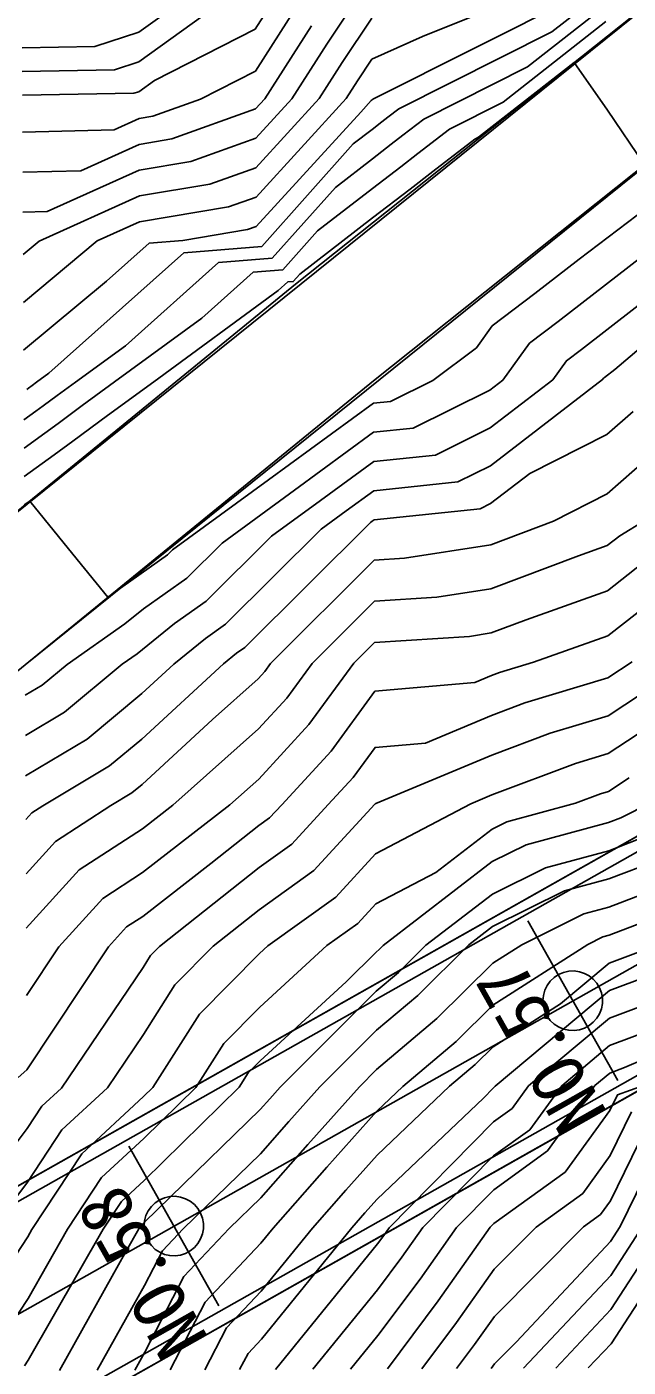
# Model space of a CAD drawing. Extents: x 42655 to 43811, y -141820 to -141156.
# Drawn here: x 42961.1 to 42987.4, y -141512.7 to -141454.2 of the extents above; entities that cross this region are included whole.
import ezdxf

# ---------------------------------------------------------------- set-up
doc = ezdxf.new("R2010")
doc.units = 0
for name, color, linetype in [('D-BMK-HTXT_1', 7, 'Continuous'), ('D-BMK_1', 7, 'Continuous'), ('D-STR-STR2トンネル', 7, 'Continuous'), ('ZE_HICN', 7, 'Continuous'), ('ZE_LWCN', 7, 'Continuous'), ('地形', 7, 'Continuous'), ('現況道路ﾊｯﾁ', 7, 'Continuous'), ('着色', 7, 'Continuous')]:
    doc.layers.add(name, color=color, linetype=linetype)

msp = doc.modelspace()

# ---------------------------------------------------------------- linework, layer by layer
at = {"layer": 'D-BMK-HTXT_1'}
for p, q in [((42986.927, -141500.205), (42982.994, -141493.239)), ((42969.512, -141510.04), (42965.579, -141503.074))]:
    msp.add_line(p, q, dxfattribs=at)
for points in [[(42983.66, -141496.722), (42983.681, -141496.954), (42983.743, -141497.179), (42983.844, -141497.389), (42983.981, -141497.577), (42984.15, -141497.738), (42984.344, -141497.867), (42984.559, -141497.958), (42984.786, -141498.01), (42985.019, -141498.021), (42985.25, -141497.989), (42985.471, -141497.917), (42985.677, -141497.807), (42985.859, -141497.662), (42986.012, -141497.486), (42986.132, -141497.286), (42986.214, -141497.068), (42986.255, -141496.839), (42986.255, -141496.606), (42986.214, -141496.376), (42986.132, -141496.158), (42986.012, -141495.958), (42985.859, -141495.782), (42985.677, -141495.637), (42985.471, -141495.527), (42985.25, -141495.455), (42985.019, -141495.423), (42984.786, -141495.434), (42984.559, -141495.486), (42984.344, -141495.577), (42984.15, -141495.706), (42983.981, -141495.867), (42983.844, -141496.055), (42983.743, -141496.265), (42983.681, -141496.49), (42983.66, -141496.722)], [(42966.245, -141506.557), (42966.266, -141506.789), (42966.328, -141507.013), (42966.429, -141507.223), (42966.566, -141507.412), (42966.735, -141507.573), (42966.929, -141507.701), (42967.144, -141507.793), (42967.371, -141507.845), (42967.604, -141507.855), (42967.835, -141507.824), (42968.056, -141507.752), (42968.262, -141507.642), (42968.444, -141507.496), (42968.597, -141507.321), (42968.717, -141507.121), (42968.799, -141506.902), (42968.84, -141506.673), (42968.84, -141506.44), (42968.799, -141506.211), (42968.717, -141505.993), (42968.597, -141505.792), (42968.444, -141505.617), (42968.262, -141505.472), (42968.056, -141505.361), (42967.835, -141505.289), (42967.604, -141505.258), (42967.371, -141505.268), (42967.144, -141505.32), (42966.929, -141505.412), (42966.735, -141505.54), (42966.566, -141505.701), (42966.429, -141505.89), (42966.328, -141506.1), (42966.266, -141506.324), (42966.245, -141506.557)]]:
    msp.add_lwpolyline(points, dxfattribs=at)
at = {"layer": 'D-BMK_1'}
msp.add_lwpolyline([(43137.071, -141410.824), (43136.635, -141411.07), (43136.2, -141411.316), (43135.765, -141411.561), (43135.329, -141411.807), (43134.894, -141412.053), (43134.458, -141412.299), (43134.023, -141412.544), (43133.587, -141412.79), (43133.152, -141413.036), (43132.717, -141413.282), (43132.281, -141413.528), (43131.846, -141413.773), (43131.41, -141414.019), (43130.975, -141414.265), (42932.715, -141526.226)], dxfattribs=at)
at = {"layer": 'D-STR-STR2トンネル'}
for p, q in [((43087.053, -141433.469), (42774.793, -141609.807)), ((43087.348, -141433.992), (42775.088, -141610.33)), ((43091.527, -141441.393), (42779.268, -141617.731)), ((43091.822, -141441.915), (42779.563, -141618.253))]:
    msp.add_line(p, q, dxfattribs=at)
at = {"layer": 'ZE_HICN'}
for points in [[(43006.71, -141452.769), (43004.059, -141454.257), (43000.124, -141456.412), (42998.751, -141457.226), (42996.559, -141458.373), (42994.657, -141459.556), (42992.807, -141460.57), (42990.905, -141462.012), (42989.889, -141462.783), (42988.452, -141463.873), (42984.321, -141467.072), (42983.069, -141468.02), (42981.913, -141469.63), (42981.349, -141470.063), (42977.988, -141471.73), (42976.27, -141471.91), (42972.813, -141474.435), (42969.652, -141476.744), (42968.115, -141478.27), (42966.224, -141479.61), (42965.406, -141480.272), (42962.885, -141482.045), (42961.798, -141482.947), (42961.059, -141483.388)], [(42986.379, -141452.606), (42984.049, -141454.431), (42977.363, -141457.794), (42976.891, -141458.158), (42976.631, -141458.359), (42976.208, -141458.685), (42975.383, -141459.322), (42971.389, -141463.794), (42967.977, -141464.079), (42962.095, -141469.331), (42961.557, -141469.726), (42961.357, -141469.872), (42961.207, -141469.982), (42961.126, -141470.042)], [(42973.56, -141454.162), (42971.517, -141457.354), (42971.116, -141457.792), (42967.462, -141459.102), (42966.035, -141459.34), (42963.481, -141460.49), (42960.952, -141460.554)], [(42988.111, -141475.764), (42987.013, -141476.43), (42986.469, -141476.855), (42985.211, -141477.304), (42981.39, -141478.742), (42979.031, -141479.11), (42976.304, -141479.287), (42973.591, -141481.995), (42972.482, -141483.509), (42971.242, -141484.857), (42967.51, -141488.186), (42966.174, -141489.222), (42963.412, -141491.012), (42961.106, -141493.549)], [(42990.353, -141483.412), (42986.512, -141485.932), (42985.077, -141486.364), (42981.432, -141487.739), (42980.509, -141488.125), (42976.356, -141490.308), (42974.615, -141492.195), (42971.648, -141494.329), (42971.288, -141494.659), (42968.661, -141497.309), (42966.623, -141500.515), (42966.229, -141500.902), (42963.524, -141503.402), (42961.355, -141506.703), (42961.17, -141507.026), (42959.037, -141510.274)], [(42989.396, -141491.545), (42986.543, -141492.636), (42985.444, -141492.931), (42982.735, -141494.277), (42981.467, -141495.085), (42979.029, -141497.492), (42976.4, -141499.718), (42975.645, -141500.473), (42973.4, -141502.995), (42971.338, -141505.327), (42969.962, -141506.662), (42967.984, -141508.752), (42966.281, -141512.057), (42965.842, -141512.844)], [(42973.622, -141512.808), (42976.445, -141509.333), (42977.503, -141507.917), (42978.418, -141506.623), (42981.506, -141503.49), (42983.082, -141502.353), (42984.478, -141500.432), (42986.572, -141498.68), (42988.635, -141497.909)], [(42981.398, -141512.771), (42981.47, -141512.676), (42981.548, -141512.565), (42982.504, -141511.604), (42986.612, -141507.224), (42987.029, -141506.582), (42988.763, -141503.041)]]:
    msp.add_lwpolyline(points, dxfattribs=at)
at = {"layer": 'ZE_LWCN'}
for points in [[(42970.538, -141451.196), (42966.012, -141454.447), (42964.098, -141455.067), (42960.927, -141455.121)], [(43005.222, -141451.445), (42998.1, -141455.344), (42996.342, -141456.387), (42994.188, -141457.567), (42990.284, -141460.528), (42988.198, -141462.11), (42985.248, -141464.346), (42983.304, -141465.852), (42981.45, -141467.256), (42980.757, -141468.222), (42978.854, -141469.645), (42977.011, -141470.559), (42976.264, -141470.637), (42971.681, -141473.984), (42967.49, -141477.045), (42967.273, -141477.26), (42964.871, -141478.962), (42964.861, -141478.97), (42964.666, -141479.108), (42963.142, -141477.233), (42961.254, -141474.91), (42961.02, -141475.081)], [(42976.177, -141452.032), (42974.229, -141454.964), (42972.703, -141457.348), (42971.122, -141459.076), (42968.287, -141460.092), (42966.04, -141460.466), (42962.019, -141462.278), (42960.96, -141462.305)], [(42984.886, -141452.017), (42978.406, -141454.636), (42976.194, -141455.625), (42975.566, -141456.569), (42975.075, -141457.337), (42971.134, -141461.644), (42969.937, -141462.072), (42966.051, -141462.719), (42964.206, -141463.55), (42960.979, -141466.24)], [(42972.222, -141452.557), (42971.099, -141454.311), (42966.697, -141456.559), (42966.024, -141457.042), (42965.804, -141457.113), (42960.936, -141457.196)], [(42972.891, -141453.36), (42971.108, -141456.145), (42968.715, -141457.367), (42966.636, -141458.112), (42966.029, -141458.213), (42964.943, -141458.702), (42960.944, -141458.804)], [(42985.114, -141452.899), (42976.257, -141457.354), (42976.235, -141457.371), (42976.222, -141457.381), (42976.202, -141457.396), (42976.163, -141457.426), (42975.706, -141457.938), (42971.14, -141462.927), (42970.763, -141463.063), (42967.936, -141463.533), (42966.463, -141463.656), (42964.601, -141465.319), (42960.989, -141468.329)], [(42986.393, -141453.294), (42982.984, -141455.963), (42978.468, -141458.235), (42977.547, -141458.946), (42977.04, -141459.337), (42976.214, -141459.974), (42974.604, -141461.217), (42971.846, -141464.305), (42969.49, -141464.502), (42965.43, -141468.128), (42963.261, -141469.718), (42962.454, -141470.309), (42961.849, -141470.752), (42961.523, -141470.991), (42961.003, -141471.372)], [(42969.278, -141453.402), (42966.018, -141455.745), (42964.951, -141456.09), (42960.932, -141456.158)], [(42976.185, -141453.828), (42974.897, -141455.767), (42973.889, -141457.343), (42971.128, -141460.36), (42969.112, -141461.082), (42966.045, -141461.593), (42961.675, -141463.562), (42960.969, -141464.151)], [(42997.001, -141453.77), (42996.077, -141454.276), (42995.848, -141454.411), (42995.569, -141454.564), (42989.663, -141459.043), (42988.099, -141460.229), (42986.485, -141457.843), (42985.022, -141455.764), (42980.854, -141459.027), (42980.68, -141459.115), (42978.86, -141460.52), (42977.859, -141461.293), (42976.226, -141462.553), (42973.045, -141465.008), (42972.76, -141465.327), (42972.517, -141465.347), (42972.098, -141465.721), (42966.667, -141469.702), (42964.647, -141471.183), (42963.133, -141472.293), (42962.318, -141472.89), (42961.014, -141473.845)], [(42986.407, -141453.981), (42981.919, -141457.495), (42979.574, -141458.675), (42978.203, -141459.733), (42977.45, -141460.315), (42976.22, -141461.264), (42973.824, -141463.113), (42972.303, -141464.816), (42971.004, -141464.924), (42968.764, -141466.924), (42964.964, -141469.71), (42963.55, -141470.746), (42962.491, -141471.522), (42961.92, -141471.94), (42961.009, -141472.609)], [(42991.271, -141463.697), (42985.337, -141468.292), (42984.687, -141468.784), (42984.087, -141469.62), (42981.357, -141471.715), (42978.964, -141472.902), (42976.276, -141473.184), (42973.945, -141474.886), (42971.813, -141476.443), (42968.957, -141479.28), (42967.577, -141480.257), (42965.95, -141481.574), (42965.297, -141482.033), (42962.778, -141484.123), (42961.067, -141485.143)], [(42991.503, -141465.181), (42986.794, -141469.171), (42986.354, -141469.512), (42986.306, -141469.548), (42986.262, -141469.61), (42981.365, -141473.367), (42979.941, -141474.073), (42976.282, -141474.457), (42975.077, -141475.337), (42973.975, -141476.142), (42969.798, -141480.289), (42968.929, -141480.905), (42967.548, -141482.023), (42966.147, -141483.317), (42963.758, -141485.299), (42961.075, -141486.899)], [(42987.592, -141470.997), (42986.447, -141472.001), (42983.087, -141473.704), (42981.373, -141475.019), (42980.917, -141475.245), (42976.288, -141475.73), (42976.209, -141475.788), (42976.137, -141475.84), (42970.64, -141481.299), (42970.282, -141481.552), (42969.713, -141482.013), (42966.156, -141485.299), (42964.738, -141486.475), (42961.825, -141488.212), (42961.341, -141488.526), (42961.084, -141488.808)], [(42988.849, -141472.505), (42986.459, -141474.602), (42984.128, -141475.783), (42981.381, -141476.816), (42977.61, -141477.405), (42976.296, -141477.49), (42971.774, -141482.003), (42971.518, -141482.352), (42971.232, -141482.664), (42969.232, -141484.448), (42966.165, -141487.281), (42965.719, -141487.651), (42964.801, -141488.198), (42962.376, -141489.769), (42961.095, -141491.179)], [(42988.01, -141477.626), (42986.479, -141478.823), (42982.932, -141480.091), (42981.399, -141480.668), (42980.453, -141480.816), (42976.313, -141481.084), (42975.408, -141481.986), (42973.445, -141484.665), (42971.253, -141487.05), (42969.992, -141488.174), (42966.183, -141491.13), (42964.448, -141492.254), (42962.524, -141494.372), (42961.12, -141496.487)], [(42989.008, -141478.823), (42986.488, -141480.792), (42983.25, -141481.949), (42981.769, -141482.395), (42981.408, -141482.531), (42980.692, -141482.83), (42976.323, -141483.209), (42974.409, -141485.821), (42972.255, -141488.164), (42971.729, -141488.734), (42971.262, -141489.07), (42969.157, -141490.737), (42966.192, -141493.038), (42965.484, -141493.497), (42964.698, -141494.362), (42961.135, -141499.73), (42960.752, -141500.076)], [(42987.562, -141481.929), (42986.496, -141482.628), (42982.872, -141483.718), (42981.416, -141484.267), (42978.53, -141485.474), (42976.334, -141485.665), (42975.373, -141486.977), (42974.29, -141488.154), (42972.691, -141489.888), (42971.271, -141490.909), (42966.925, -141494.351), (42966.529, -141494.751), (42966.203, -141495.264), (42962.642, -141500.534), (42961.79, -141501.321), (42961.147, -141502.298), (42957.812, -141506.719)], [(42990.106, -141481.917), (42986.504, -141484.28), (42983.975, -141485.041), (42981.424, -141486.003), (42976.367, -141488.118), (42976.346, -141488.12), (42976.336, -141488.133), (42976.326, -141488.145), (42973.653, -141491.041), (42971.279, -141492.749), (42969.27, -141494.34), (42967.595, -141496.03), (42966.216, -141498.199), (42964.645, -141500.525), (42962.657, -141502.362), (42961.158, -141504.641), (42959.597, -141506.711)], [(42987.429, -141486.988), (42986.52, -141487.585), (42986.18, -141487.687), (42985.075, -141488.104), (42982.088, -141488.906), (42981.439, -141489.228), (42978.983, -141491.118), (42976.366, -141492.493), (42975.576, -141493.349), (42974.231, -141494.317), (42971.299, -141497.002), (42969.727, -141498.588), (42968.508, -141500.506), (42966.238, -141502.736), (42964.391, -141504.443), (42962.911, -141506.695), (42961.182, -141509.717), (42960.032, -141511.469)], [(42988.351, -141488.088), (42987.059, -141488.742), (42986.526, -141488.946), (42982.927, -141489.912), (42981.446, -141490.648), (42976.692, -141494.305), (42976.517, -141494.478), (42976.376, -141494.597), (42975.072, -141495.9), (42971.31, -141499.345), (42970.793, -141499.867), (42970.392, -141500.498), (42966.246, -141504.57), (42965.259, -141505.483), (42964.467, -141506.688), (42961.195, -141512.408), (42961.028, -141512.663)], [(42987.838, -141489.676), (42986.532, -141490.176), (42983.766, -141490.918), (42981.452, -141492.068), (42978.555, -141494.297), (42977.355, -141495.482), (42976.384, -141496.304), (42972.195, -141500.489), (42971.739, -141501.002), (42971.32, -141501.475), (42967.406, -141505.274), (42966.255, -141506.405), (42966.126, -141506.524), (42966.023, -141506.681), (42965.482, -141507.627), (42962.559, -141512.86)], [(42988.617, -141490.61), (42986.538, -141491.406), (42984.605, -141491.925), (42981.459, -141493.488), (42980.419, -141494.288), (42978.192, -141496.487), (42976.392, -141498.011), (42973.92, -141500.481), (42972.57, -141501.998), (42971.329, -141503.401), (42967.959, -141506.672), (42967.05, -141507.632), (42966.268, -141509.15), (42964.2, -141512.852)], [(42982.818, -141512.765), (42986.619, -141508.713), (42988.008, -141506.578), (42989.378, -141503.779), (42991.68, -141502.942), (42996.216, -141501.034), (42996.759, -141501.061), (42997.236, -141500.95), (42997.949, -141500.369), (43001.836, -141498.727), (43005.076, -141498.1), (43006.915, -141496.639), (43008.165, -141495.677), (43010.036, -141494.149), (43011.985, -141492.861), (43015.398, -141492.1), (43017.069, -141491.791), (43020.123, -141491.64), (43022.155, -141491.479), (43024.388, -141491.378), (43027.243, -141491.418), (43029.456, -141491.378), (43032.333, -141491.615), (43035.867, -141492.144)], [(42990.175, -141492.479), (42986.549, -141493.866), (42986.282, -141493.937), (42985.626, -141494.264), (42981.475, -141496.909), (42979.867, -141498.497), (42977.543, -141500.464), (42976.409, -141501.545), (42974.231, -141503.991), (42971.877, -141506.653), (42971.347, -141507.306), (42968.917, -141509.872), (42967.39, -141512.837)], [(42984.227, -141512.758), (42986.626, -141510.202), (42988.986, -141506.573), (42989.993, -141504.517), (42991.684, -141503.902), (42995.018, -141502.5), (42996.766, -141502.586), (42998.302, -141502.229), (43000.599, -141500.356), (43001.842, -141499.831), (43005.869, -141499.051), (43006.922, -141498.215), (43008.968, -141496.641), (43011.992, -141494.173), (43012.111, -141494.14), (43016.317, -141493.202), (43017.075, -141493.062), (43021.14, -141492.86), (43022.162, -141492.779), (43023.283, -141492.728), (43027.25, -141492.784), (43028.322, -141492.765), (43032.339, -141493.097), (43037.277, -141493.835)], [(42988.769, -141494.249), (42986.555, -141495.076), (42984.427, -141496.856), (42981.484, -141498.732), (42980.704, -141499.501), (42979.579, -141500.455), (42976.418, -141503.464), (42975.062, -141504.988), (42973.596, -141506.645), (42971.357, -141509.402), (42969.851, -141510.992), (42968.905, -141512.83)], [(42970.419, -141512.823), (42970.785, -141512.113), (42971.367, -141511.498), (42975.315, -141506.637), (42975.892, -141505.984), (42976.427, -141505.384), (42981.064, -141500.968), (42981.492, -141500.534), (42981.538, -141500.501), (42981.579, -141500.445), (42986.56, -141496.277), (42991.469, -141494.443)], [(42971.98, -141512.816), (42976.436, -141507.332), (42976.71, -141506.965), (42976.947, -141506.63), (42981.499, -141502.012), (42982.31, -141501.427), (42983.028, -141500.438), (42986.566, -141497.479), (42990.052, -141496.176)], [(42991.655, -141497.751), (42987.217, -141499.642), (42986.577, -141499.881), (42985.927, -141500.425), (42983.853, -141503.279), (42981.513, -141504.968), (42979.888, -141506.616), (42978.297, -141508.869), (42976.454, -141511.334), (42975.263, -141512.8)], [(42976.869, -141512.793), (42979.09, -141509.82), (42981.359, -141506.609), (42981.52, -141506.446), (42984.625, -141504.205), (42986.585, -141501.508), (42986.918, -141500.828), (42988.053, -141500.415)], [(42978.379, -141512.786), (42979.883, -141510.772), (42981.529, -141508.443), (42983.361, -141506.6), (42985.397, -141505.131), (42986.594, -141503.483), (42987.533, -141501.566)], [(42979.889, -141512.779), (42980.677, -141511.724), (42981.539, -141510.504), (42985.43, -141506.59), (42986.169, -141506.057), (42986.603, -141505.459), (42988.148, -141502.303)], [(42985.637, -141512.752), (42986.632, -141511.69), (42989.965, -141506.569)]]:
    msp.add_lwpolyline(points, dxfattribs=at)
at = {"layer": '地形'}
for points in [[(42849.542, -141623.849), (42851.871, -141623.689), (42857.399, -141617.615), (42865.364, -141603.011), (42875.126, -141582.286), (42879.7, -141567.56), (42884.865, -141548.774), (42890.476, -141535.001), (42904.088, -141518.749), (42927.38, -141502.524), (42957.635, -141477.86), (42972.865, -141465.444), (42992.716, -141449.637), (43009.337, -141439.992), (43032.561, -141430.139), (43054.789, -141429.742)], [(42848.997, -141630.72), (42853.225, -141629.019), (42860.5, -141623.012), (42870.042, -141605.732), (42880.634, -141583.758), (42885.71, -141567.43), (42888.598, -141549.639), (42895.166, -141537.825), (42907.772, -141522.776), (42930.639, -141506.846), (42961.053, -141482.053), (42976.259, -141469.657), (42995.775, -141454.117), (43011.761, -141444.84), (43033.707, -141435.529)]]:
    msp.add_lwpolyline(points, dxfattribs=at)
at = {"layer": '現況道路ﾊｯﾁ'}
for points in [[(42833.01, -141585.023), (42837.144, -141587.724), (42841.597, -141588.35), (42849.632, -141593.502), (42851.984, -141599.859), (42849.738, -141607.719), (42847.19, -141614.061), (42846.534, -141618.245), (42846.996, -141622.369), (42849.542, -141623.849), (42851.871, -141623.689), (42857.295, -141617.729), (42865.364, -141603.011), (42875.126, -141582.286), (42879.7, -141567.56), (42884.865, -141548.774), (42890.476, -141535.001), (42904.088, -141518.749), (42927.38, -141502.524), (42957.635, -141477.86), (42992.716, -141449.637), (43009.337, -141439.992), (43032.561, -141430.139), (43054.789, -141429.742)], [(43033.707, -141435.529), (43011.761, -141444.84), (42995.775, -141454.117), (42961.053, -141482.053), (42930.639, -141506.846), (42907.772, -141522.776), (42895.166, -141537.825), (42888.598, -141549.639), (42885.71, -141567.43), (42880.634, -141583.758), (42870.042, -141605.732), (42860.5, -141623.012), (42853.225, -141629.019), (42848.997, -141630.72), (42842.739, -141630.086), (42840.643, -141625.494), (42840.152, -141617.792), (42840.702, -141613.645), (42843.437, -141605.138), (42843.326, -141600.509), (42842.734, -141598.733), (42839.012, -141595.856), (42835.966, -141595.687)]]:
    msp.add_lwpolyline(points, dxfattribs=at)
at = {"layer": '着色'}
msp.add_lwpolyline([(42779.563, -141618.253), (43091.823, -141441.915), (43087.053, -141433.469), (42774.793, -141609.807)], close=True, dxfattribs=at)

# ---------------------------------------------------------------- texts
at = {"layer": 'D-BMK-HTXT_1'}
for s, p in [('NO.57', (42986.483, -141501.604)), ('NO.58', (42969.068, -141511.439))]:
    msp.add_text(s, height=2.3065, rotation=119.45336, dxfattribs=at).set_placement(p)

doc.saveas('drawing.dxf')
